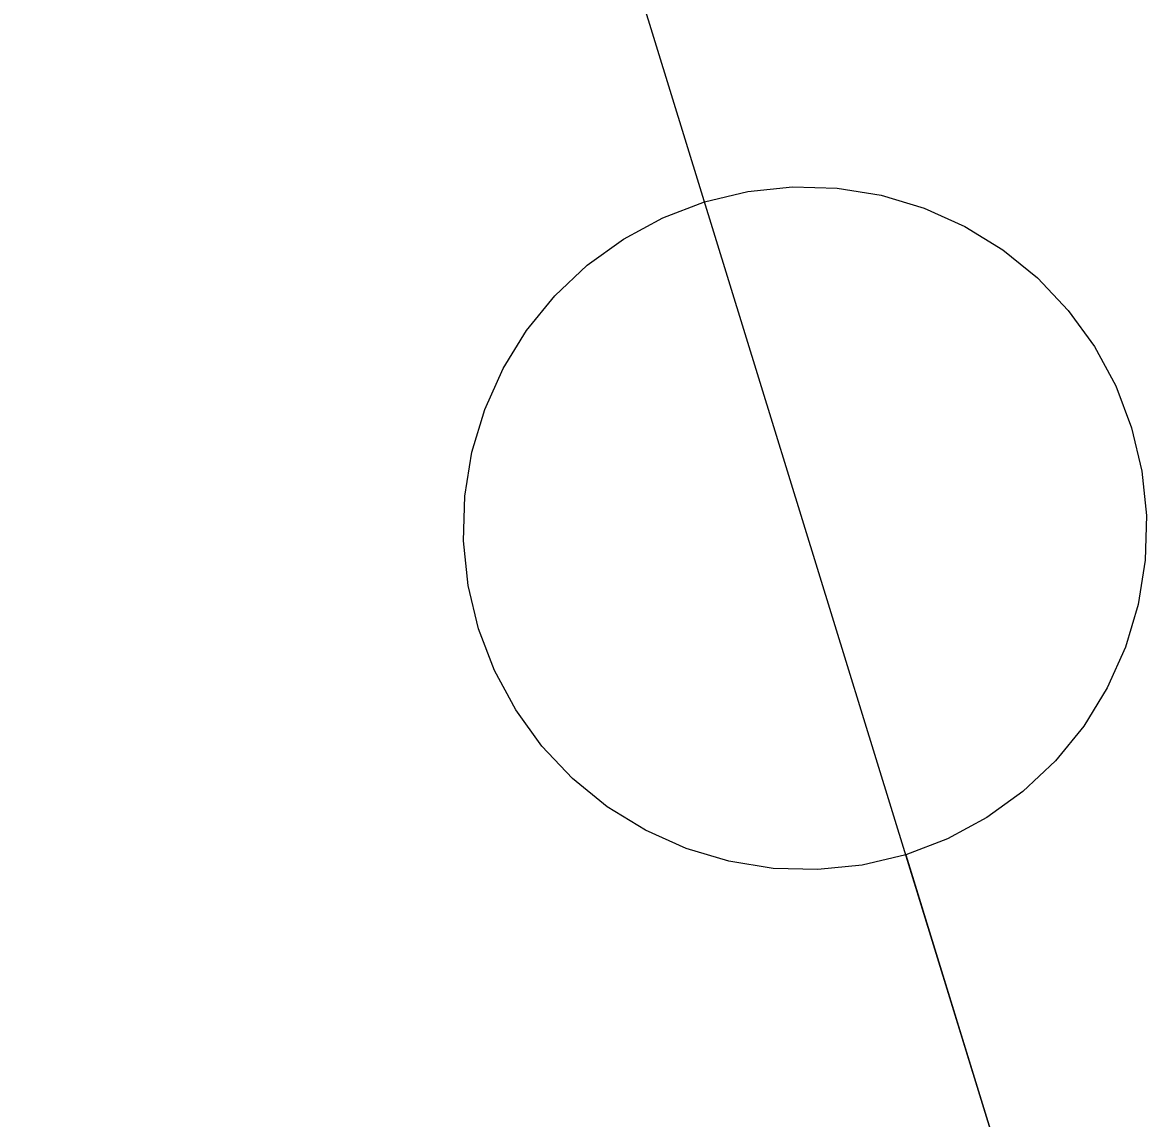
# Model space of a CAD drawing. Extents: x 6540402 to 6566579, y 5525343 to 5532423.
# Drawn here: x 6562627.504 to 6562628.327, y 5529686.698 to 5529687.5 of the extents above; entities that cross this region are included whole.
import ezdxf

# ---------------------------------------------------------------- set-up
doc = ezdxf.new("R2010")
doc.units = 0
doc.layers.add('IR_ps_geometria', color=7, linetype='Continuous')
doc.layers.add('TOR_RAMKI-ramka+tabelka 2', color=7, linetype='Continuous')

msp = doc.modelspace()

# ---------------------------------------------------------------- linework, layer by layer
at = {"layer": 'IR_ps_geometria'}
msp.add_lwpolyline([(6562628.29779, 5529686.41347), (6562628.15055, 5529686.8913), (6562628.11873, 5529686.88373), (6562628.0862, 5529686.88038), (6562628.05352, 5529686.88131), (6562628.02123, 5529686.8865), (6562627.98989, 5529686.89585), (6562627.96005, 5529686.90922), (6562627.9322, 5529686.92636), (6562627.90683, 5529686.947), (6562627.88437, 5529686.97077), (6562627.86521, 5529686.99727), (6562627.84967, 5529687.02604), (6562627.83802, 5529687.05659), (6562627.83045, 5529687.08841), (6562627.8271, 5529687.12094), (6562627.82803, 5529687.15363), (6562627.83321, 5529687.18591), (6562627.84257, 5529687.21725), (6562627.85594, 5529687.24709), (6562627.87308, 5529687.27494), (6562627.89372, 5529687.30031), (6562627.91749, 5529687.32277), (6562627.94398, 5529687.34193), (6562627.97276, 5529687.35747), (6562628.00331, 5529687.36913), (6562628.03513, 5529687.37669), (6562628.06766, 5529687.38004), (6562628.10034, 5529687.37911), (6562628.13263, 5529687.37393), (6562628.16397, 5529687.36457), (6562628.19381, 5529687.35121), (6562628.22166, 5529687.33406), (6562628.24703, 5529687.31343), (6562628.26949, 5529687.28966), (6562628.28865, 5529687.26316), (6562628.30419, 5529687.23439), (6562628.31585, 5529687.20383), (6562628.32341, 5529687.17202), (6562628.32676, 5529687.13949), (6562628.32583, 5529687.1068), (6562628.32065, 5529687.07451), (6562628.31129, 5529687.04318), (6562628.29792, 5529687.01333), (6562628.28078, 5529686.98548), (6562628.26014, 5529686.96012), (6562628.23637, 5529686.93766), (6562628.20988, 5529686.91849), (6562628.1811, 5529686.90295), (6562628.15055, 5529686.8913), (6562628.22417, 5529686.65238)], dxfattribs=at)
msp.add_lwpolyline([(6562628.29779, 5529686.41347), (6562628.15055, 5529686.8913), (6562628.11873, 5529686.88373), (6562628.0862, 5529686.88038), (6562628.05352, 5529686.88131), (6562628.02123, 5529686.8865), (6562627.98989, 5529686.89585), (6562627.96005, 5529686.90922), (6562627.9322, 5529686.92636), (6562627.90683, 5529686.947), (6562627.88437, 5529686.97077), (6562627.86521, 5529686.99727), (6562627.84967, 5529687.02604), (6562627.83802, 5529687.05659), (6562627.83045, 5529687.08841), (6562627.8271, 5529687.12094), (6562627.82803, 5529687.15363), (6562627.83321, 5529687.18591), (6562627.84257, 5529687.21725), (6562627.85594, 5529687.24709), (6562627.87308, 5529687.27494), (6562627.89372, 5529687.30031), (6562627.91749, 5529687.32277), (6562627.94398, 5529687.34193), (6562627.97276, 5529687.35747), (6562628.00331, 5529687.36913), (6562628.03513, 5529687.37669), (6562628.06766, 5529687.38004), (6562628.10034, 5529687.37911), (6562628.13263, 5529687.37393), (6562628.16397, 5529687.36457), (6562628.19381, 5529687.35121), (6562628.22166, 5529687.33406), (6562628.24703, 5529687.31343), (6562628.26949, 5529687.28966), (6562628.28865, 5529687.26316), (6562628.30419, 5529687.23439), (6562628.31585, 5529687.20383), (6562628.32341, 5529687.17202), (6562628.32676, 5529687.13949), (6562628.32583, 5529687.1068), (6562628.32065, 5529687.07451), (6562628.31129, 5529687.04318), (6562628.29792, 5529687.01333), (6562628.28078, 5529686.98548), (6562628.26014, 5529686.96012), (6562628.23637, 5529686.93766), (6562628.20988, 5529686.91849), (6562628.1811, 5529686.90295), (6562628.15055, 5529686.8913), (6562628.22417, 5529686.65238)], dxfattribs=at)
msp.add_lwpolyline([(6562628.29779, 5529686.41347), (6562628.15055, 5529686.8913), (6562628.11873, 5529686.88373), (6562628.0862, 5529686.88038), (6562628.05352, 5529686.88131), (6562628.02123, 5529686.8865), (6562627.98989, 5529686.89585), (6562627.96005, 5529686.90922), (6562627.9322, 5529686.92636), (6562627.90683, 5529686.947), (6562627.88437, 5529686.97077), (6562627.86521, 5529686.99727), (6562627.84967, 5529687.02604), (6562627.83802, 5529687.05659), (6562627.83045, 5529687.08841), (6562627.8271, 5529687.12094), (6562627.82803, 5529687.15363), (6562627.83321, 5529687.18591), (6562627.84257, 5529687.21725), (6562627.85594, 5529687.24709), (6562627.87308, 5529687.27494), (6562627.89372, 5529687.30031), (6562627.91749, 5529687.32277), (6562627.94398, 5529687.34193), (6562627.97276, 5529687.35747), (6562628.00331, 5529687.36913), (6562628.03513, 5529687.37669), (6562628.06766, 5529687.38004), (6562628.10034, 5529687.37911), (6562628.13263, 5529687.37393), (6562628.16397, 5529687.36457), (6562628.19381, 5529687.35121), (6562628.22166, 5529687.33406), (6562628.24703, 5529687.31343), (6562628.26949, 5529687.28966), (6562628.28865, 5529687.26316), (6562628.30419, 5529687.23439), (6562628.31585, 5529687.20383), (6562628.32341, 5529687.17202), (6562628.32676, 5529687.13949), (6562628.32583, 5529687.1068), (6562628.32065, 5529687.07451), (6562628.31129, 5529687.04318), (6562628.29792, 5529687.01333), (6562628.28078, 5529686.98548), (6562628.26014, 5529686.96012), (6562628.23637, 5529686.93766), (6562628.20988, 5529686.91849), (6562628.1811, 5529686.90295), (6562628.15055, 5529686.8913), (6562628.22417, 5529686.65238)], dxfattribs=at)
msp.add_lwpolyline([(6562628.29779, 5529686.41347), (6562628.15055, 5529686.8913), (6562628.11873, 5529686.88373), (6562628.0862, 5529686.88038), (6562628.05352, 5529686.88131), (6562628.02123, 5529686.8865), (6562627.98989, 5529686.89585), (6562627.96005, 5529686.90922), (6562627.9322, 5529686.92636), (6562627.90683, 5529686.947), (6562627.88437, 5529686.97077), (6562627.86521, 5529686.99727), (6562627.84967, 5529687.02604), (6562627.83802, 5529687.05659), (6562627.83045, 5529687.08841), (6562627.8271, 5529687.12094), (6562627.82803, 5529687.15363), (6562627.83321, 5529687.18591), (6562627.84257, 5529687.21725), (6562627.85594, 5529687.24709), (6562627.87308, 5529687.27494), (6562627.89372, 5529687.30031), (6562627.91749, 5529687.32277), (6562627.94398, 5529687.34193), (6562627.97276, 5529687.35747), (6562628.00331, 5529687.36913), (6562628.03513, 5529687.37669), (6562628.06766, 5529687.38004), (6562628.10034, 5529687.37911), (6562628.13263, 5529687.37393), (6562628.16397, 5529687.36457), (6562628.19381, 5529687.35121), (6562628.22166, 5529687.33406), (6562628.24703, 5529687.31343), (6562628.26949, 5529687.28966), (6562628.28865, 5529687.26316), (6562628.30419, 5529687.23439), (6562628.31585, 5529687.20383), (6562628.32341, 5529687.17202), (6562628.32676, 5529687.13949), (6562628.32583, 5529687.1068), (6562628.32065, 5529687.07451), (6562628.31129, 5529687.04318), (6562628.29792, 5529687.01333), (6562628.28078, 5529686.98548), (6562628.26014, 5529686.96012), (6562628.23637, 5529686.93766), (6562628.20988, 5529686.91849), (6562628.1811, 5529686.90295), (6562628.15055, 5529686.8913), (6562628.22417, 5529686.65238)], dxfattribs=at)
msp.add_lwpolyline([(6562628.29779, 5529686.41347), (6562628.15055, 5529686.8913), (6562628.11873, 5529686.88373), (6562628.0862, 5529686.88038), (6562628.05352, 5529686.88131), (6562628.02123, 5529686.8865), (6562627.98989, 5529686.89585), (6562627.96005, 5529686.90922), (6562627.9322, 5529686.92636), (6562627.90683, 5529686.947), (6562627.88437, 5529686.97077), (6562627.86521, 5529686.99727), (6562627.84967, 5529687.02604), (6562627.83802, 5529687.05659), (6562627.83045, 5529687.08841), (6562627.8271, 5529687.12094), (6562627.82803, 5529687.15363), (6562627.83321, 5529687.18591), (6562627.84257, 5529687.21725), (6562627.85594, 5529687.24709), (6562627.87308, 5529687.27494), (6562627.89372, 5529687.30031), (6562627.91749, 5529687.32277), (6562627.94398, 5529687.34193), (6562627.97276, 5529687.35747), (6562628.00331, 5529687.36913), (6562628.03513, 5529687.37669), (6562628.06766, 5529687.38004), (6562628.10034, 5529687.37911), (6562628.13263, 5529687.37393), (6562628.16397, 5529687.36457), (6562628.19381, 5529687.35121), (6562628.22166, 5529687.33406), (6562628.24703, 5529687.31343), (6562628.26949, 5529687.28966), (6562628.28865, 5529687.26316), (6562628.30419, 5529687.23439), (6562628.31585, 5529687.20383), (6562628.32341, 5529687.17202), (6562628.32676, 5529687.13949), (6562628.32583, 5529687.1068), (6562628.32065, 5529687.07451), (6562628.31129, 5529687.04318), (6562628.29792, 5529687.01333), (6562628.28078, 5529686.98548), (6562628.26014, 5529686.96012), (6562628.23637, 5529686.93766), (6562628.20988, 5529686.91849), (6562628.1811, 5529686.90295), (6562628.15055, 5529686.8913), (6562628.22417, 5529686.65238)], dxfattribs=at)
msp.add_lwpolyline([(6562628.29779, 5529686.41347), (6562628.15055, 5529686.8913), (6562628.11873, 5529686.88373), (6562628.0862, 5529686.88038), (6562628.05352, 5529686.88131), (6562628.02123, 5529686.8865), (6562627.98989, 5529686.89585), (6562627.96005, 5529686.90922), (6562627.9322, 5529686.92636), (6562627.90683, 5529686.947), (6562627.88437, 5529686.97077), (6562627.86521, 5529686.99727), (6562627.84967, 5529687.02604), (6562627.83802, 5529687.05659), (6562627.83045, 5529687.08841), (6562627.8271, 5529687.12094), (6562627.82803, 5529687.15363), (6562627.83321, 5529687.18591), (6562627.84257, 5529687.21725), (6562627.85594, 5529687.24709), (6562627.87308, 5529687.27494), (6562627.89372, 5529687.30031), (6562627.91749, 5529687.32277), (6562627.94398, 5529687.34193), (6562627.97276, 5529687.35747), (6562628.00331, 5529687.36913), (6562628.03513, 5529687.37669), (6562628.06766, 5529687.38004), (6562628.10034, 5529687.37911), (6562628.13263, 5529687.37393), (6562628.16397, 5529687.36457), (6562628.19381, 5529687.35121), (6562628.22166, 5529687.33406), (6562628.24703, 5529687.31343), (6562628.26949, 5529687.28966), (6562628.28865, 5529687.26316), (6562628.30419, 5529687.23439), (6562628.31585, 5529687.20383), (6562628.32341, 5529687.17202), (6562628.32676, 5529687.13949), (6562628.32583, 5529687.1068), (6562628.32065, 5529687.07451), (6562628.31129, 5529687.04318), (6562628.29792, 5529687.01333), (6562628.28078, 5529686.98548), (6562628.26014, 5529686.96012), (6562628.23637, 5529686.93766), (6562628.20988, 5529686.91849), (6562628.1811, 5529686.90295), (6562628.15055, 5529686.8913), (6562628.22417, 5529686.65238)], dxfattribs=at)
msp.add_lwpolyline([(6562628.29779, 5529686.41347), (6562628.15055, 5529686.8913), (6562628.11873, 5529686.88373), (6562628.0862, 5529686.88038), (6562628.05352, 5529686.88131), (6562628.02123, 5529686.8865), (6562627.98989, 5529686.89585), (6562627.96005, 5529686.90922), (6562627.9322, 5529686.92636), (6562627.90683, 5529686.947), (6562627.88437, 5529686.97077), (6562627.86521, 5529686.99727), (6562627.84967, 5529687.02604), (6562627.83802, 5529687.05659), (6562627.83045, 5529687.08841), (6562627.8271, 5529687.12094), (6562627.82803, 5529687.15363), (6562627.83321, 5529687.18591), (6562627.84257, 5529687.21725), (6562627.85594, 5529687.24709), (6562627.87308, 5529687.27494), (6562627.89372, 5529687.30031), (6562627.91749, 5529687.32277), (6562627.94398, 5529687.34193), (6562627.97276, 5529687.35747), (6562628.00331, 5529687.36913), (6562628.03513, 5529687.37669), (6562628.06766, 5529687.38004), (6562628.10034, 5529687.37911), (6562628.13263, 5529687.37393), (6562628.16397, 5529687.36457), (6562628.19381, 5529687.35121), (6562628.22166, 5529687.33406), (6562628.24703, 5529687.31343), (6562628.26949, 5529687.28966), (6562628.28865, 5529687.26316), (6562628.30419, 5529687.23439), (6562628.31585, 5529687.20383), (6562628.32341, 5529687.17202), (6562628.32676, 5529687.13949), (6562628.32583, 5529687.1068), (6562628.32065, 5529687.07451), (6562628.31129, 5529687.04318), (6562628.29792, 5529687.01333), (6562628.28078, 5529686.98548), (6562628.26014, 5529686.96012), (6562628.23637, 5529686.93766), (6562628.20988, 5529686.91849), (6562628.1811, 5529686.90295), (6562628.15055, 5529686.8913), (6562628.22417, 5529686.65238)], dxfattribs=at)
msp.add_lwpolyline([(6562628.29779, 5529686.41347), (6562628.15055, 5529686.8913), (6562628.11873, 5529686.88373), (6562628.0862, 5529686.88038), (6562628.05352, 5529686.88131), (6562628.02123, 5529686.8865), (6562627.98989, 5529686.89585), (6562627.96005, 5529686.90922), (6562627.9322, 5529686.92636), (6562627.90683, 5529686.947), (6562627.88437, 5529686.97077), (6562627.86521, 5529686.99727), (6562627.84967, 5529687.02604), (6562627.83802, 5529687.05659), (6562627.83045, 5529687.08841), (6562627.8271, 5529687.12094), (6562627.82803, 5529687.15363), (6562627.83321, 5529687.18591), (6562627.84257, 5529687.21725), (6562627.85594, 5529687.24709), (6562627.87308, 5529687.27494), (6562627.89372, 5529687.30031), (6562627.91749, 5529687.32277), (6562627.94398, 5529687.34193), (6562627.97276, 5529687.35747), (6562628.00331, 5529687.36913), (6562628.03513, 5529687.37669), (6562628.06766, 5529687.38004), (6562628.10034, 5529687.37911), (6562628.13263, 5529687.37393), (6562628.16397, 5529687.36457), (6562628.19381, 5529687.35121), (6562628.22166, 5529687.33406), (6562628.24703, 5529687.31343), (6562628.26949, 5529687.28966), (6562628.28865, 5529687.26316), (6562628.30419, 5529687.23439), (6562628.31585, 5529687.20383), (6562628.32341, 5529687.17202), (6562628.32676, 5529687.13949), (6562628.32583, 5529687.1068), (6562628.32065, 5529687.07451), (6562628.31129, 5529687.04318), (6562628.29792, 5529687.01333), (6562628.28078, 5529686.98548), (6562628.26014, 5529686.96012), (6562628.23637, 5529686.93766), (6562628.20988, 5529686.91849), (6562628.1811, 5529686.90295), (6562628.15055, 5529686.8913), (6562628.22417, 5529686.65238)], dxfattribs=at)
msp.add_lwpolyline([(6562628.29779, 5529686.41347), (6562628.15055, 5529686.8913), (6562628.11873, 5529686.88373), (6562628.0862, 5529686.88038), (6562628.05352, 5529686.88131), (6562628.02123, 5529686.8865), (6562627.98989, 5529686.89585), (6562627.96005, 5529686.90922), (6562627.9322, 5529686.92636), (6562627.90683, 5529686.947), (6562627.88437, 5529686.97077), (6562627.86521, 5529686.99727), (6562627.84967, 5529687.02604), (6562627.83802, 5529687.05659), (6562627.83045, 5529687.08841), (6562627.8271, 5529687.12094), (6562627.82803, 5529687.15363), (6562627.83321, 5529687.18591), (6562627.84257, 5529687.21725), (6562627.85594, 5529687.24709), (6562627.87308, 5529687.27494), (6562627.89372, 5529687.30031), (6562627.91749, 5529687.32277), (6562627.94398, 5529687.34193), (6562627.97276, 5529687.35747), (6562628.00331, 5529687.36913), (6562628.03513, 5529687.37669), (6562628.06766, 5529687.38004), (6562628.10034, 5529687.37911), (6562628.13263, 5529687.37393), (6562628.16397, 5529687.36457), (6562628.19381, 5529687.35121), (6562628.22166, 5529687.33406), (6562628.24703, 5529687.31343), (6562628.26949, 5529687.28966), (6562628.28865, 5529687.26316), (6562628.30419, 5529687.23439), (6562628.31585, 5529687.20383), (6562628.32341, 5529687.17202), (6562628.32676, 5529687.13949), (6562628.32583, 5529687.1068), (6562628.32065, 5529687.07451), (6562628.31129, 5529687.04318), (6562628.29792, 5529687.01333), (6562628.28078, 5529686.98548), (6562628.26014, 5529686.96012), (6562628.23637, 5529686.93766), (6562628.20988, 5529686.91849), (6562628.1811, 5529686.90295), (6562628.15055, 5529686.8913), (6562628.22417, 5529686.65238)], dxfattribs=at)
msp.add_lwpolyline([(6562628.29779, 5529686.41347), (6562628.15055, 5529686.8913), (6562628.11873, 5529686.88373), (6562628.0862, 5529686.88038), (6562628.05352, 5529686.88131), (6562628.02123, 5529686.8865), (6562627.98989, 5529686.89585), (6562627.96005, 5529686.90922), (6562627.9322, 5529686.92636), (6562627.90683, 5529686.947), (6562627.88437, 5529686.97077), (6562627.86521, 5529686.99727), (6562627.84967, 5529687.02604), (6562627.83802, 5529687.05659), (6562627.83045, 5529687.08841), (6562627.8271, 5529687.12094), (6562627.82803, 5529687.15363), (6562627.83321, 5529687.18591), (6562627.84257, 5529687.21725), (6562627.85594, 5529687.24709), (6562627.87308, 5529687.27494), (6562627.89372, 5529687.30031), (6562627.91749, 5529687.32277), (6562627.94398, 5529687.34193), (6562627.97276, 5529687.35747), (6562628.00331, 5529687.36913), (6562628.03513, 5529687.37669), (6562628.06766, 5529687.38004), (6562628.10034, 5529687.37911), (6562628.13263, 5529687.37393), (6562628.16397, 5529687.36457), (6562628.19381, 5529687.35121), (6562628.22166, 5529687.33406), (6562628.24703, 5529687.31343), (6562628.26949, 5529687.28966), (6562628.28865, 5529687.26316), (6562628.30419, 5529687.23439), (6562628.31585, 5529687.20383), (6562628.32341, 5529687.17202), (6562628.32676, 5529687.13949), (6562628.32583, 5529687.1068), (6562628.32065, 5529687.07451), (6562628.31129, 5529687.04318), (6562628.29792, 5529687.01333), (6562628.28078, 5529686.98548), (6562628.26014, 5529686.96012), (6562628.23637, 5529686.93766), (6562628.20988, 5529686.91849), (6562628.1811, 5529686.90295), (6562628.15055, 5529686.8913), (6562628.22417, 5529686.65238)], dxfattribs=at)
msp.add_lwpolyline([(6562628.29779, 5529686.41347), (6562628.15055, 5529686.8913), (6562628.11873, 5529686.88373), (6562628.0862, 5529686.88038), (6562628.05352, 5529686.88131), (6562628.02123, 5529686.8865), (6562627.98989, 5529686.89585), (6562627.96005, 5529686.90922), (6562627.9322, 5529686.92636), (6562627.90683, 5529686.947), (6562627.88437, 5529686.97077), (6562627.86521, 5529686.99727), (6562627.84967, 5529687.02604), (6562627.83802, 5529687.05659), (6562627.83045, 5529687.08841), (6562627.8271, 5529687.12094), (6562627.82803, 5529687.15363), (6562627.83321, 5529687.18591), (6562627.84257, 5529687.21725), (6562627.85594, 5529687.24709), (6562627.87308, 5529687.27494), (6562627.89372, 5529687.30031), (6562627.91749, 5529687.32277), (6562627.94398, 5529687.34193), (6562627.97276, 5529687.35747), (6562628.00331, 5529687.36913), (6562628.03513, 5529687.37669), (6562628.06766, 5529687.38004), (6562628.10034, 5529687.37911), (6562628.13263, 5529687.37393), (6562628.16397, 5529687.36457), (6562628.19381, 5529687.35121), (6562628.22166, 5529687.33406), (6562628.24703, 5529687.31343), (6562628.26949, 5529687.28966), (6562628.28865, 5529687.26316), (6562628.30419, 5529687.23439), (6562628.31585, 5529687.20383), (6562628.32341, 5529687.17202), (6562628.32676, 5529687.13949), (6562628.32583, 5529687.1068), (6562628.32065, 5529687.07451), (6562628.31129, 5529687.04318), (6562628.29792, 5529687.01333), (6562628.28078, 5529686.98548), (6562628.26014, 5529686.96012), (6562628.23637, 5529686.93766), (6562628.20988, 5529686.91849), (6562628.1811, 5529686.90295), (6562628.15055, 5529686.8913), (6562628.22417, 5529686.65238)], dxfattribs=at)
msp.add_lwpolyline([(6562628.29779, 5529686.41347), (6562628.15055, 5529686.8913), (6562628.11873, 5529686.88373), (6562628.0862, 5529686.88038), (6562628.05352, 5529686.88131), (6562628.02123, 5529686.8865), (6562627.98989, 5529686.89585), (6562627.96005, 5529686.90922), (6562627.9322, 5529686.92636), (6562627.90683, 5529686.947), (6562627.88437, 5529686.97077), (6562627.86521, 5529686.99727), (6562627.84967, 5529687.02604), (6562627.83802, 5529687.05659), (6562627.83045, 5529687.08841), (6562627.8271, 5529687.12094), (6562627.82803, 5529687.15363), (6562627.83321, 5529687.18591), (6562627.84257, 5529687.21725), (6562627.85594, 5529687.24709), (6562627.87308, 5529687.27494), (6562627.89372, 5529687.30031), (6562627.91749, 5529687.32277), (6562627.94398, 5529687.34193), (6562627.97276, 5529687.35747), (6562628.00331, 5529687.36913), (6562628.03513, 5529687.37669), (6562628.06766, 5529687.38004), (6562628.10034, 5529687.37911), (6562628.13263, 5529687.37393), (6562628.16397, 5529687.36457), (6562628.19381, 5529687.35121), (6562628.22166, 5529687.33406), (6562628.24703, 5529687.31343), (6562628.26949, 5529687.28966), (6562628.28865, 5529687.26316), (6562628.30419, 5529687.23439), (6562628.31585, 5529687.20383), (6562628.32341, 5529687.17202), (6562628.32676, 5529687.13949), (6562628.32583, 5529687.1068), (6562628.32065, 5529687.07451), (6562628.31129, 5529687.04318), (6562628.29792, 5529687.01333), (6562628.28078, 5529686.98548), (6562628.26014, 5529686.96012), (6562628.23637, 5529686.93766), (6562628.20988, 5529686.91849), (6562628.1811, 5529686.90295), (6562628.15055, 5529686.8913), (6562628.22417, 5529686.65238)], dxfattribs=at)
msp.add_lwpolyline([(6562628.29779, 5529686.41347), (6562628.15055, 5529686.8913), (6562628.11873, 5529686.88373), (6562628.0862, 5529686.88038), (6562628.05352, 5529686.88131), (6562628.02123, 5529686.8865), (6562627.98989, 5529686.89585), (6562627.96005, 5529686.90922), (6562627.9322, 5529686.92636), (6562627.90683, 5529686.947), (6562627.88437, 5529686.97077), (6562627.86521, 5529686.99727), (6562627.84967, 5529687.02604), (6562627.83802, 5529687.05659), (6562627.83045, 5529687.08841), (6562627.8271, 5529687.12094), (6562627.82803, 5529687.15363), (6562627.83321, 5529687.18591), (6562627.84257, 5529687.21725), (6562627.85594, 5529687.24709), (6562627.87308, 5529687.27494), (6562627.89372, 5529687.30031), (6562627.91749, 5529687.32277), (6562627.94398, 5529687.34193), (6562627.97276, 5529687.35747), (6562628.00331, 5529687.36913), (6562628.03513, 5529687.37669), (6562628.06766, 5529687.38004), (6562628.10034, 5529687.37911), (6562628.13263, 5529687.37393), (6562628.16397, 5529687.36457), (6562628.19381, 5529687.35121), (6562628.22166, 5529687.33406), (6562628.24703, 5529687.31343), (6562628.26949, 5529687.28966), (6562628.28865, 5529687.26316), (6562628.30419, 5529687.23439), (6562628.31585, 5529687.20383), (6562628.32341, 5529687.17202), (6562628.32676, 5529687.13949), (6562628.32583, 5529687.1068), (6562628.32065, 5529687.07451), (6562628.31129, 5529687.04318), (6562628.29792, 5529687.01333), (6562628.28078, 5529686.98548), (6562628.26014, 5529686.96012), (6562628.23637, 5529686.93766), (6562628.20988, 5529686.91849), (6562628.1811, 5529686.90295), (6562628.15055, 5529686.8913), (6562628.22417, 5529686.65238)], dxfattribs=at)
msp.add_lwpolyline([(6562628.29779, 5529686.41347), (6562628.15055, 5529686.8913), (6562628.11873, 5529686.88373), (6562628.0862, 5529686.88038), (6562628.05352, 5529686.88131), (6562628.02123, 5529686.8865), (6562627.98989, 5529686.89585), (6562627.96005, 5529686.90922), (6562627.9322, 5529686.92636), (6562627.90683, 5529686.947), (6562627.88437, 5529686.97077), (6562627.86521, 5529686.99727), (6562627.84967, 5529687.02604), (6562627.83802, 5529687.05659), (6562627.83045, 5529687.08841), (6562627.8271, 5529687.12094), (6562627.82803, 5529687.15363), (6562627.83321, 5529687.18591), (6562627.84257, 5529687.21725), (6562627.85594, 5529687.24709), (6562627.87308, 5529687.27494), (6562627.89372, 5529687.30031), (6562627.91749, 5529687.32277), (6562627.94398, 5529687.34193), (6562627.97276, 5529687.35747), (6562628.00331, 5529687.36913), (6562628.03513, 5529687.37669), (6562628.06766, 5529687.38004), (6562628.10034, 5529687.37911), (6562628.13263, 5529687.37393), (6562628.16397, 5529687.36457), (6562628.19381, 5529687.35121), (6562628.22166, 5529687.33406), (6562628.24703, 5529687.31343), (6562628.26949, 5529687.28966), (6562628.28865, 5529687.26316), (6562628.30419, 5529687.23439), (6562628.31585, 5529687.20383), (6562628.32341, 5529687.17202), (6562628.32676, 5529687.13949), (6562628.32583, 5529687.1068), (6562628.32065, 5529687.07451), (6562628.31129, 5529687.04318), (6562628.29792, 5529687.01333), (6562628.28078, 5529686.98548), (6562628.26014, 5529686.96012), (6562628.23637, 5529686.93766), (6562628.20988, 5529686.91849), (6562628.1811, 5529686.90295), (6562628.15055, 5529686.8913), (6562628.22417, 5529686.65238)], dxfattribs=at)
at = {"layer": 'TOR_RAMKI-ramka+tabelka 2'}
msp.add_line((6562628.22417, 5529686.65238), (6562622.09007, 5529706.55945), dxfattribs=at)

doc.saveas('drawing.dxf')
